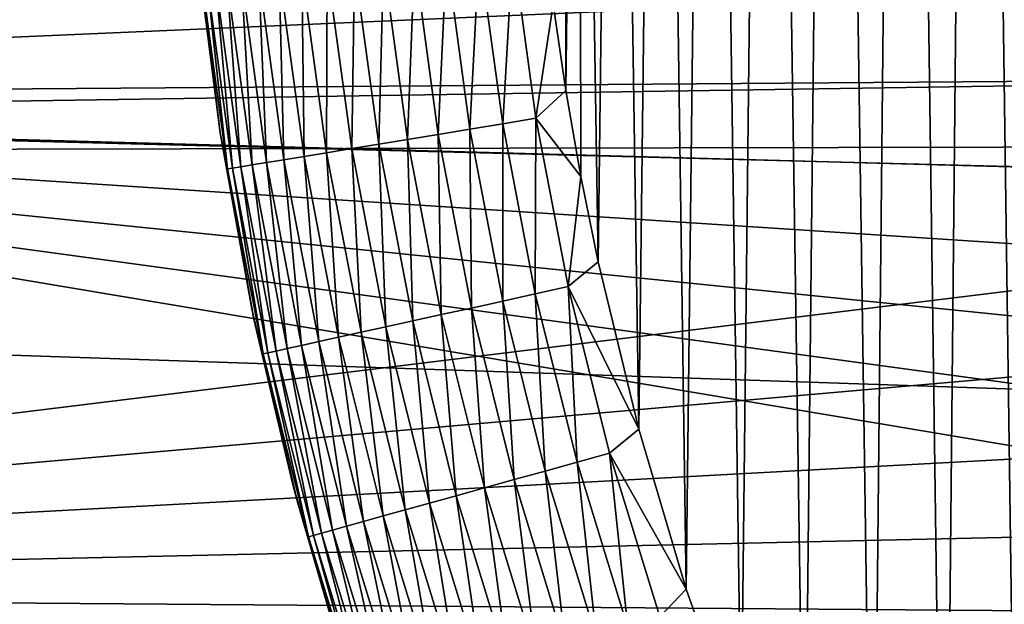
# Model space of a CAD drawing. Header units: millimetres. Extents: x -161 to 161, y -94 to 1149.
# Tile 621 of 656: x 143.569 to 144.985, y -58.984 to -58.144. Entities that reach past the tile are written whole.
import ezdxf

# ---------------------------------------------------------------- set-up
doc = ezdxf.new("R2010")
doc.units = ezdxf.units.MM
doc.header["$LTSCALE"] = 81.481481
for name, color, linetype in [('381', 7, 'CONTINUOUS'), ('383', 7, 'CONTINUOUS'), ('387', 7, 'CONTINUOUS'), ('389', 7, 'CONTINUOUS'), ('391', 7, 'CONTINUOUS')]:
    doc.layers.add(name, color=color, linetype=linetype)

msp = doc.modelspace()

# ---------------------------------------------------------------- linework, layer by layer
at = {"layer": '381', "color": 7, "linetype": 'CONTINUOUS', "true_color": 0xaaaaaa}
for points in [[(142.1698, -58.2822, -22.288), (142.1753, -57.55, -22.3), (146.1334, -58.2219, -22.2899), (142.1698, -58.2822, -22.288)], [(146.1334, -58.2219, -22.2899), (142.1753, -57.55, -22.3), (146.0971, -58.0567, -22.2942), (146.1334, -58.2219, -22.2899)], [(146.1803, -58.3859, -22.2843), (142.1698, -58.2822, -22.288), (146.1334, -58.2219, -22.2899), (146.1803, -58.3859, -22.2843)], [(142.153, -59.0121, -22.252), (142.1698, -58.2822, -22.288), (146.4654, -59.0031, -22.2525), (142.153, -59.0121, -22.252)], [(146.4654, -59.0031, -22.2525), (142.1698, -58.2822, -22.288), (146.3797, -58.8553, -22.2617), (146.4654, -59.0031, -22.2525)], [(146.3797, -58.8553, -22.2617), (142.1698, -58.2822, -22.288), (146.3033, -58.7029, -22.2701), (146.3797, -58.8553, -22.2617)], [(146.3033, -58.7029, -22.2701), (142.1698, -58.2822, -22.288), (146.2371, -58.5468, -22.2777), (146.3033, -58.7029, -22.2701)], [(146.2371, -58.5468, -22.2777), (142.1698, -58.2822, -22.288), (146.1803, -58.3859, -22.2843), (146.2371, -58.5468, -22.2777)]]:
    msp.add_3dface(points, dxfattribs=at)
at = {"layer": '383', "color": 7, "linetype": 'CONTINUOUS', "true_color": 0xaaaaaa}
for points in [[(135.3, -57.55, 20.95), (156.3174, -57.55, 20.2161), (156.3174, -58.3044, 20.202), (135.3, -57.55, 20.95)], [(135.3, -57.55, 20.95), (156.3174, -58.3044, 20.202), (135.3, -58.3471, 20.9349), (135.3, -57.55, 20.95)], [(146.05, -57.55, -20.6746), (141.4916, -57.55, -20.8338), (141.4861, -58.2591, -20.8219), (146.05, -57.55, -20.6746)], [(146.05, -57.55, -20.6746), (141.4861, -58.2591, -20.8219), (146.0556, -57.7218, -20.6737), (146.05, -57.55, -20.6746)], [(146.0556, -57.7218, -20.6737), (141.4861, -58.2591, -20.8219), (146.0714, -57.8914, -20.671), (146.0556, -57.7218, -20.6737)], [(146.0714, -57.8914, -20.671), (141.4861, -58.2591, -20.8219), (146.0975, -58.0587, -20.6667), (146.0714, -57.8914, -20.671)], [(146.0975, -58.0587, -20.6667), (141.4861, -58.2591, -20.8219), (146.134, -58.2242, -20.6606), (146.0975, -58.0587, -20.6667)], [(146.134, -58.2242, -20.6606), (141.4861, -58.2591, -20.8219), (146.1809, -58.3881, -20.653), (146.134, -58.2242, -20.6606)], [(141.4861, -58.2591, -20.8219), (141.4695, -58.966, -20.7864), (146.1809, -58.3881, -20.653), (141.4861, -58.2591, -20.8219)], [(156.3174, -58.3044, 20.202), (156.3174, -59.0578, 20.1599), (135.3, -58.3471, 20.9349), (156.3174, -58.3044, 20.202)], [(135.3, -58.3471, 20.9349), (156.3174, -59.0578, 20.1599), (135.3, -59.1431, 20.8895), (135.3, -58.3471, 20.9349)], [(146.1809, -58.3881, -20.653), (141.4695, -58.966, -20.7864), (146.2378, -58.5488, -20.6438), (146.1809, -58.3881, -20.653)], [(146.2378, -58.5488, -20.6438), (141.4695, -58.966, -20.7864), (146.3042, -58.7047, -20.6334), (146.2378, -58.5488, -20.6438)], [(146.3042, -58.7047, -20.6334), (141.4695, -58.966, -20.7864), (146.3805, -58.8569, -20.6216), (146.3042, -58.7047, -20.6334)], [(146.3805, -58.8569, -20.6216), (141.4695, -58.966, -20.7864), (146.4663, -59.0045, -20.6087), (146.3805, -58.8569, -20.6216)], [(141.4695, -58.966, -20.7864), (141.4419, -59.6706, -20.7272), (146.4663, -59.0045, -20.6087), (141.4695, -58.966, -20.7864)]]:
    msp.add_3dface(points, dxfattribs=at)
at = {"layer": '387', "color": 7, "linetype": 'CONTINUOUS', "true_color": 0xaaaaaa}
for points in [[(144.9434, -55.2305, 61.95), (145.0085, -59.9752, 61.95), (145.0542, -55.0549, 61.95), (144.9434, -55.2305, 61.95)], [(144.8387, -55.4171, 61.95), (144.8989, -59.794, 61.95), (144.9434, -55.2305, 61.95), (144.8387, -55.4171, 61.95)], [(144.8989, -59.794, 61.95), (145.0085, -59.9752, 61.95), (144.9434, -55.2305, 61.95), (144.8989, -59.794, 61.95)], [(144.738, -55.6147, 61.95), (144.7959, -59.6014, 61.95), (144.8387, -55.4171, 61.95), (144.738, -55.6147, 61.95)], [(144.7959, -59.6014, 61.95), (144.8989, -59.794, 61.95), (144.8387, -55.4171, 61.95), (144.7959, -59.6014, 61.95)], [(144.6445, -55.822, 61.95), (144.6975, -59.3975, 61.95), (144.738, -55.6147, 61.95), (144.6445, -55.822, 61.95)], [(144.6975, -59.3975, 61.95), (144.7959, -59.6014, 61.95), (144.738, -55.6147, 61.95), (144.6975, -59.3975, 61.95)], [(144.5614, -56.0379, 61.95), (144.6068, -59.1841, 61.95), (144.6445, -55.822, 61.95), (144.5614, -56.0379, 61.95)], [(144.6068, -59.1841, 61.95), (144.6975, -59.3975, 61.95), (144.6445, -55.822, 61.95), (144.6068, -59.1841, 61.95)], [(144.4891, -56.2635, 61.95), (144.5273, -58.9626, 61.95), (144.5614, -56.0379, 61.95), (144.4891, -56.2635, 61.95)], [(144.5273, -58.9626, 61.95), (144.6068, -59.1841, 61.95), (144.5614, -56.0379, 61.95), (144.5273, -58.9626, 61.95)], [(144.4255, -56.4996, 61.95), (144.4593, -58.7323, 61.95), (144.4891, -56.2635, 61.95), (144.4255, -56.4996, 61.95)], [(144.4593, -58.7323, 61.95), (144.5273, -58.9626, 61.95), (144.4891, -56.2635, 61.95), (144.4593, -58.7323, 61.95)], [(144.3733, -56.7423, 61.95), (144.401, -58.4919, 61.95), (144.4255, -56.4996, 61.95), (144.3733, -56.7423, 61.95)], [(144.401, -58.4919, 61.95), (144.4593, -58.7323, 61.95), (144.4255, -56.4996, 61.95), (144.401, -58.4919, 61.95)], [(144.3524, -56.8649, 61.95), (144.3545, -58.2457, 61.95), (144.3733, -56.7423, 61.95), (144.3524, -56.8649, 61.95)], [(144.3545, -58.2457, 61.95), (144.3761, -58.3693, 61.95), (144.3733, -56.7423, 61.95), (144.3545, -58.2457, 61.95)], [(144.3761, -58.3693, 61.95), (144.401, -58.4919, 61.95), (144.3733, -56.7423, 61.95), (144.3761, -58.3693, 61.95)], [(144.3365, -58.1217, 61.95), (144.3545, -58.2457, 61.95), (144.3524, -56.8649, 61.95), (144.3365, -58.1217, 61.95)]]:
    msp.add_3dface(points, dxfattribs=at)
at = {"layer": '389', "color": 7, "linetype": 'CONTINUOUS', "true_color": 0xaaaaaa}
for points in [[(143.8576, -58.3067, 61.45), (143.8237, -58.0362, 61.45), (143.8256, -58.0549, 22.693), (143.8576, -58.3067, 61.45)], [(143.8577, -58.3075, 22.6846), (143.8576, -58.3067, 61.45), (143.8256, -58.0549, 22.693), (143.8577, -58.3075, 22.6846)], [(143.906, -58.5743, 61.45), (143.8576, -58.3067, 61.45), (143.903, -58.5594, 22.6729), (143.906, -58.5743, 61.45)], [(143.903, -58.5594, 22.6729), (143.8576, -58.3067, 61.45), (143.8577, -58.3075, 22.6846), (143.903, -58.5594, 22.6729)], [(143.9614, -58.8102, 22.6577), (143.906, -58.5743, 61.45), (143.903, -58.5594, 22.6729), (143.9614, -58.8102, 22.6577)], [(143.9681, -58.8356, 61.45), (143.906, -58.5743, 61.45), (143.9614, -58.8102, 22.6577), (143.9681, -58.8356, 61.45)], [(144.0331, -59.0587, 22.6391), (143.9681, -58.8356, 61.45), (143.9614, -58.8102, 22.6577), (144.0331, -59.0587, 22.6391)], [(144.0423, -59.0877, 61.45), (143.9681, -58.8356, 61.45), (144.0331, -59.0587, 22.6391), (144.0423, -59.0877, 61.45)]]:
    msp.add_3dface(points, dxfattribs=at)
at = {"layer": '391', "color": 7, "linetype": 'CONTINUOUS', "true_color": 0xaaaaaa}
for points in [[(143.8237, -58.0362, 61.45), (143.8576, -58.3067, 61.45), (143.8317, -58.0903, 61.499), (143.8237, -58.0362, 61.45)], [(144.171, -58.3089, 61.9122), (144.1827, -58.0522, 61.9286), (144.1367, -58.0572, 61.9122), (144.171, -58.3089, 61.9122)], [(144.2166, -58.3014, 61.9286), (144.1827, -58.0522, 61.9286), (144.171, -58.3089, 61.9122), (144.2166, -58.3014, 61.9286)], [(144.2166, -58.3014, 61.9286), (144.2301, -58.047, 61.9405), (144.1827, -58.0522, 61.9286), (144.2166, -58.3014, 61.9286)], [(144.2637, -58.2937, 61.9405), (144.2301, -58.047, 61.9405), (144.2166, -58.3014, 61.9286), (144.2637, -58.2937, 61.9405)], [(144.2637, -58.2937, 61.9405), (144.2784, -58.0418, 61.9477), (144.2301, -58.047, 61.9405), (144.2637, -58.2937, 61.9405)], [(144.3116, -58.2858, 61.9477), (144.2784, -58.0418, 61.9477), (144.2637, -58.2937, 61.9405), (144.3116, -58.2858, 61.9477)], [(144.3116, -58.2858, 61.9477), (144.3365, -58.1217, 61.95), (144.2784, -58.0418, 61.9477), (144.3116, -58.2858, 61.9477)], [(144.0466, -58.3293, 61.8368), (144.0506, -58.0665, 61.866), (144.0114, -58.0708, 61.8368), (144.0466, -58.3293, 61.8368)], [(144.0855, -58.3229, 61.866), (144.0506, -58.0665, 61.866), (144.0466, -58.3293, 61.8368), (144.0855, -58.3229, 61.866)], [(144.0855, -58.3229, 61.866), (144.0925, -58.062, 61.8912), (144.0506, -58.0665, 61.866), (144.0855, -58.3229, 61.866)], [(144.1271, -58.3161, 61.8912), (144.0925, -58.062, 61.8912), (144.0855, -58.3229, 61.866), (144.1271, -58.3161, 61.8912)], [(144.1271, -58.3161, 61.8912), (144.1367, -58.0572, 61.9122), (144.0925, -58.062, 61.8912), (144.1271, -58.3161, 61.8912)], [(144.171, -58.3089, 61.9122), (144.1367, -58.0572, 61.9122), (144.1271, -58.3161, 61.8912), (144.171, -58.3089, 61.9122)], [(143.9492, -58.3453, 61.728), (143.9423, -58.0783, 61.7674), (143.9132, -58.0815, 61.728), (143.9492, -58.3453, 61.728)], [(143.9781, -58.3405, 61.7674), (143.9751, -58.0747, 61.8038), (143.9423, -58.0783, 61.7674), (143.9781, -58.3405, 61.7674)], [(143.9781, -58.3405, 61.7674), (143.9423, -58.0783, 61.7674), (143.9492, -58.3453, 61.728), (143.9781, -58.3405, 61.7674)], [(144.0106, -58.3352, 61.8038), (144.0114, -58.0708, 61.8368), (143.9751, -58.0747, 61.8038), (144.0106, -58.3352, 61.8038)], [(144.0106, -58.3352, 61.8038), (143.9751, -58.0747, 61.8038), (143.9781, -58.3405, 61.7674), (144.0106, -58.3352, 61.8038)], [(144.0466, -58.3293, 61.8368), (144.0114, -58.0708, 61.8368), (144.0106, -58.3352, 61.8038), (144.0466, -58.3293, 61.8368)], [(143.8682, -58.3585, 61.499), (143.8389, -58.0896, 61.5476), (143.8317, -58.0903, 61.499), (143.8682, -58.3585, 61.499)], [(143.8576, -58.3067, 61.45), (143.8682, -58.3585, 61.499), (143.8317, -58.0903, 61.499), (143.8576, -58.3067, 61.45)], [(143.8754, -58.3574, 61.5476), (143.8507, -58.0883, 61.5952), (143.8389, -58.0896, 61.5476), (143.8754, -58.3574, 61.5476)], [(143.8754, -58.3574, 61.5476), (143.8389, -58.0896, 61.5476), (143.8682, -58.3585, 61.499), (143.8754, -58.3574, 61.5476)], [(143.8871, -58.3554, 61.5952), (143.8672, -58.0865, 61.6415), (143.8507, -58.0883, 61.5952), (143.8871, -58.3554, 61.5952)], [(143.8871, -58.3554, 61.5952), (143.8507, -58.0883, 61.5952), (143.8754, -58.3574, 61.5476), (143.8871, -58.3554, 61.5952)], [(143.9035, -58.3527, 61.6415), (143.8881, -58.0842, 61.6859), (143.8672, -58.0865, 61.6415), (143.9035, -58.3527, 61.6415)], [(143.9035, -58.3527, 61.6415), (143.8672, -58.0865, 61.6415), (143.8871, -58.3554, 61.5952), (143.9035, -58.3527, 61.6415)], [(143.9242, -58.3493, 61.6859), (143.9132, -58.0815, 61.728), (143.8881, -58.0842, 61.6859), (143.9242, -58.3493, 61.6859)], [(143.9242, -58.3493, 61.6859), (143.8881, -58.0842, 61.6859), (143.9035, -58.3527, 61.6415), (143.9242, -58.3493, 61.6859)], [(143.9492, -58.3453, 61.728), (143.9132, -58.0815, 61.728), (143.9242, -58.3493, 61.6859), (143.9492, -58.3453, 61.728)], [(144.3545, -58.2457, 61.95), (144.3365, -58.1217, 61.95), (144.3116, -58.2858, 61.9477), (144.3545, -58.2457, 61.95)], [(144.3761, -58.3693, 61.95), (144.3545, -58.2457, 61.95), (144.3116, -58.2858, 61.9477), (144.3761, -58.3693, 61.95)], [(144.3106, -58.5382, 61.9405), (144.3116, -58.2858, 61.9477), (144.2637, -58.2937, 61.9405), (144.3106, -58.5382, 61.9405)], [(144.358, -58.5277, 61.9477), (144.3116, -58.2858, 61.9477), (144.3106, -58.5382, 61.9405), (144.358, -58.5277, 61.9477)], [(144.358, -58.5277, 61.9477), (144.3761, -58.3693, 61.95), (144.3116, -58.2858, 61.9477), (144.358, -58.5277, 61.9477)], [(143.8576, -58.3067, 61.45), (143.906, -58.5743, 61.45), (143.8682, -58.3585, 61.499), (143.8576, -58.3067, 61.45)], [(144.2188, -58.5584, 61.9122), (144.2166, -58.3014, 61.9286), (144.171, -58.3089, 61.9122), (144.2188, -58.5584, 61.9122)], [(144.264, -58.5484, 61.9286), (144.2637, -58.2937, 61.9405), (144.2166, -58.3014, 61.9286), (144.264, -58.5484, 61.9286)], [(144.264, -58.5484, 61.9286), (144.2166, -58.3014, 61.9286), (144.2188, -58.5584, 61.9122), (144.264, -58.5484, 61.9286)], [(144.3106, -58.5382, 61.9405), (144.2637, -58.2937, 61.9405), (144.264, -58.5484, 61.9286), (144.3106, -58.5382, 61.9405)], [(144.1343, -58.577, 61.866), (144.1271, -58.3161, 61.8912), (144.0855, -58.3229, 61.866), (144.1343, -58.577, 61.866)], [(144.1755, -58.5679, 61.8912), (144.171, -58.3089, 61.9122), (144.1271, -58.3161, 61.8912), (144.1755, -58.5679, 61.8912)], [(144.1755, -58.5679, 61.8912), (144.1271, -58.3161, 61.8912), (144.1343, -58.577, 61.866), (144.1755, -58.5679, 61.8912)], [(144.2188, -58.5584, 61.9122), (144.171, -58.3089, 61.9122), (144.1755, -58.5679, 61.8912), (144.2188, -58.5584, 61.9122)], [(144.0279, -58.6004, 61.7674), (144.0106, -58.3352, 61.8038), (143.9781, -58.3405, 61.7674), (144.0279, -58.6004, 61.7674)], [(144.0602, -58.5933, 61.8038), (144.0466, -58.3293, 61.8368), (144.0106, -58.3352, 61.8038), (144.0602, -58.5933, 61.8038)], [(144.0602, -58.5933, 61.8038), (144.0106, -58.3352, 61.8038), (144.0279, -58.6004, 61.7674), (144.0602, -58.5933, 61.8038)], [(144.0957, -58.5855, 61.8368), (144.0855, -58.3229, 61.866), (144.0466, -58.3293, 61.8368), (144.0957, -58.5855, 61.8368)], [(144.0957, -58.5855, 61.8368), (144.0466, -58.3293, 61.8368), (144.0602, -58.5933, 61.8038), (144.0957, -58.5855, 61.8368)], [(144.1343, -58.577, 61.866), (144.0855, -58.3229, 61.866), (144.0957, -58.5855, 61.8368), (144.1343, -58.577, 61.866)], [(143.9541, -58.6167, 61.6415), (143.9242, -58.3493, 61.6859), (143.9035, -58.3527, 61.6415), (143.9541, -58.6167, 61.6415)], [(143.9747, -58.6121, 61.6859), (143.9492, -58.3453, 61.728), (143.9242, -58.3493, 61.6859), (143.9747, -58.6121, 61.6859)], [(143.9747, -58.6121, 61.6859), (143.9242, -58.3493, 61.6859), (143.9541, -58.6167, 61.6415), (143.9747, -58.6121, 61.6859)], [(143.9993, -58.6067, 61.728), (143.9781, -58.3405, 61.7674), (143.9492, -58.3453, 61.728), (143.9993, -58.6067, 61.728)], [(143.9993, -58.6067, 61.728), (143.9492, -58.3453, 61.728), (143.9747, -58.6121, 61.6859), (143.9993, -58.6067, 61.728)], [(144.0279, -58.6004, 61.7674), (143.9781, -58.3405, 61.7674), (143.9993, -58.6067, 61.728), (144.0279, -58.6004, 61.7674)], [(143.9192, -58.6243, 61.499), (143.8754, -58.3574, 61.5476), (143.8682, -58.3585, 61.499), (143.9192, -58.6243, 61.499)], [(143.906, -58.5743, 61.45), (143.9192, -58.6243, 61.499), (143.8682, -58.3585, 61.499), (143.906, -58.5743, 61.45)], [(143.9263, -58.6228, 61.5476), (143.8871, -58.3554, 61.5952), (143.8754, -58.3574, 61.5476), (143.9263, -58.6228, 61.5476)], [(143.9263, -58.6228, 61.5476), (143.8754, -58.3574, 61.5476), (143.9192, -58.6243, 61.499), (143.9263, -58.6228, 61.5476)], [(143.938, -58.6202, 61.5952), (143.9035, -58.3527, 61.6415), (143.8871, -58.3554, 61.5952), (143.938, -58.6202, 61.5952)], [(143.938, -58.6202, 61.5952), (143.8871, -58.3554, 61.5952), (143.9263, -58.6228, 61.5476), (143.938, -58.6202, 61.5952)], [(143.9541, -58.6167, 61.6415), (143.9035, -58.3527, 61.6415), (143.938, -58.6202, 61.5952), (143.9541, -58.6167, 61.6415)], [(144.401, -58.4919, 61.95), (144.3761, -58.3693, 61.95), (144.358, -58.5277, 61.9477), (144.401, -58.4919, 61.95)], [(144.4593, -58.7323, 61.95), (144.401, -58.4919, 61.95), (144.358, -58.5277, 61.9477), (144.4593, -58.7323, 61.95)], [(144.3707, -58.7798, 61.9405), (144.358, -58.5277, 61.9477), (144.3106, -58.5382, 61.9405), (144.3707, -58.7798, 61.9405)], [(144.4175, -58.7668, 61.9477), (144.4593, -58.7323, 61.95), (144.358, -58.5277, 61.9477), (144.4175, -58.7668, 61.9477)], [(144.4175, -58.7668, 61.9477), (144.358, -58.5277, 61.9477), (144.3707, -58.7798, 61.9405), (144.4175, -58.7668, 61.9477)], [(144.3247, -58.7926, 61.9286), (144.3106, -58.5382, 61.9405), (144.264, -58.5484, 61.9286), (144.3247, -58.7926, 61.9286)], [(144.3707, -58.7798, 61.9405), (144.3106, -58.5382, 61.9405), (144.3247, -58.7926, 61.9286), (144.3707, -58.7798, 61.9405)], [(144.2374, -58.8168, 61.8912), (144.2188, -58.5584, 61.9122), (144.1755, -58.5679, 61.8912), (144.2374, -58.8168, 61.8912)], [(144.2802, -58.8049, 61.9122), (144.264, -58.5484, 61.9286), (144.2188, -58.5584, 61.9122), (144.2802, -58.8049, 61.9122)], [(144.2802, -58.8049, 61.9122), (144.2188, -58.5584, 61.9122), (144.2374, -58.8168, 61.8912), (144.2802, -58.8049, 61.9122)], [(144.3247, -58.7926, 61.9286), (144.264, -58.5484, 61.9286), (144.2802, -58.8049, 61.9122), (144.3247, -58.7926, 61.9286)], [(143.906, -58.5743, 61.45), (143.9681, -58.8356, 61.45), (143.9192, -58.6243, 61.499), (143.906, -58.5743, 61.45)], [(144.1967, -58.8281, 61.866), (144.1755, -58.5679, 61.8912), (144.1343, -58.577, 61.866), (144.1967, -58.8281, 61.866)], [(144.2374, -58.8168, 61.8912), (144.1755, -58.5679, 61.8912), (144.1967, -58.8281, 61.866), (144.2374, -58.8168, 61.8912)], [(144.1236, -58.8484, 61.8038), (144.0957, -58.5855, 61.8368), (144.0602, -58.5933, 61.8038), (144.1236, -58.8484, 61.8038)], [(144.1587, -58.8387, 61.8368), (144.1343, -58.577, 61.866), (144.0957, -58.5855, 61.8368), (144.1587, -58.8387, 61.8368)], [(144.1587, -58.8387, 61.8368), (144.0957, -58.5855, 61.8368), (144.1236, -58.8484, 61.8038), (144.1587, -58.8387, 61.8368)], [(144.1967, -58.8281, 61.866), (144.1343, -58.577, 61.866), (144.1587, -58.8387, 61.8368), (144.1967, -58.8281, 61.866)], [(144.0636, -58.8651, 61.728), (144.0279, -58.6004, 61.7674), (143.9993, -58.6067, 61.728), (144.0636, -58.8651, 61.728)], [(144.0918, -58.8572, 61.7674), (144.0602, -58.5933, 61.8038), (144.0279, -58.6004, 61.7674), (144.0918, -58.8572, 61.7674)], [(144.0918, -58.8572, 61.7674), (144.0279, -58.6004, 61.7674), (144.0636, -58.8651, 61.728), (144.0918, -58.8572, 61.7674)], [(144.1236, -58.8484, 61.8038), (144.0602, -58.5933, 61.8038), (144.0918, -58.8572, 61.7674), (144.1236, -58.8484, 61.8038)], [(144.003, -58.8819, 61.5952), (143.9541, -58.6167, 61.6415), (143.938, -58.6202, 61.5952), (144.003, -58.8819, 61.5952)], [(144.019, -58.8774, 61.6415), (143.9747, -58.6121, 61.6859), (143.9541, -58.6167, 61.6415), (144.019, -58.8774, 61.6415)], [(144.019, -58.8774, 61.6415), (143.9541, -58.6167, 61.6415), (144.003, -58.8819, 61.5952), (144.019, -58.8774, 61.6415)], [(144.0392, -58.8718, 61.6859), (143.9993, -58.6067, 61.728), (143.9747, -58.6121, 61.6859), (144.0392, -58.8718, 61.6859)], [(144.0392, -58.8718, 61.6859), (143.9747, -58.6121, 61.6859), (144.019, -58.8774, 61.6415), (144.0392, -58.8718, 61.6859)], [(144.0636, -58.8651, 61.728), (143.9993, -58.6067, 61.728), (144.0392, -58.8718, 61.6859), (144.0636, -58.8651, 61.728)], [(143.9846, -58.887, 61.499), (143.9263, -58.6228, 61.5476), (143.9192, -58.6243, 61.499), (143.9846, -58.887, 61.499)], [(143.9681, -58.8356, 61.45), (143.9846, -58.887, 61.499), (143.9192, -58.6243, 61.499), (143.9681, -58.8356, 61.45)], [(143.9915, -58.8851, 61.5476), (143.938, -58.6202, 61.5952), (143.9263, -58.6228, 61.5476), (143.9915, -58.8851, 61.5476)], [(143.9915, -58.8851, 61.5476), (143.9263, -58.6228, 61.5476), (143.9846, -58.887, 61.499), (143.9915, -58.8851, 61.5476)], [(144.003, -58.8819, 61.5952), (143.938, -58.6202, 61.5952), (143.9915, -58.8851, 61.5476), (144.003, -58.8819, 61.5952)], [(144.5273, -58.9626, 61.95), (144.4593, -58.7323, 61.95), (144.4175, -58.7668, 61.9477), (144.5273, -58.9626, 61.95)], [(144.4437, -59.0178, 61.9405), (144.4175, -58.7668, 61.9477), (144.3707, -58.7798, 61.9405), (144.4437, -59.0178, 61.9405)], [(144.4898, -59.0023, 61.9477), (144.5273, -58.9626, 61.95), (144.4175, -58.7668, 61.9477), (144.4898, -59.0023, 61.9477)], [(144.4898, -59.0023, 61.9477), (144.4175, -58.7668, 61.9477), (144.4437, -59.0178, 61.9405), (144.4898, -59.0023, 61.9477)], [(144.3986, -59.033, 61.9286), (144.3707, -58.7798, 61.9405), (144.3247, -58.7926, 61.9286), (144.3986, -59.033, 61.9286)], [(144.4437, -59.0178, 61.9405), (144.3707, -58.7798, 61.9405), (144.3986, -59.033, 61.9286), (144.4437, -59.0178, 61.9405)], [(144.3547, -59.0478, 61.9122), (144.3247, -58.7926, 61.9286), (144.2802, -58.8049, 61.9122), (144.3547, -59.0478, 61.9122)], [(144.3986, -59.033, 61.9286), (144.3247, -58.7926, 61.9286), (144.3547, -59.0478, 61.9122), (144.3986, -59.033, 61.9286)], [(144.2727, -59.0754, 61.866), (144.2374, -58.8168, 61.8912), (144.1967, -58.8281, 61.866), (144.2727, -59.0754, 61.866)], [(144.3126, -59.062, 61.8912), (144.2802, -58.8049, 61.9122), (144.2374, -58.8168, 61.8912), (144.3126, -59.062, 61.8912)], [(144.3126, -59.062, 61.8912), (144.2374, -58.8168, 61.8912), (144.2727, -59.0754, 61.866), (144.3126, -59.062, 61.8912)], [(144.3547, -59.0478, 61.9122), (144.2802, -58.8049, 61.9122), (144.3126, -59.062, 61.8912), (144.3547, -59.0478, 61.9122)], [(144.2353, -59.088, 61.8368), (144.1967, -58.8281, 61.866), (144.1587, -58.8387, 61.8368), (144.2353, -59.088, 61.8368)], [(144.2727, -59.0754, 61.866), (144.1967, -58.8281, 61.866), (144.2353, -59.088, 61.8368), (144.2727, -59.0754, 61.866)], [(143.9681, -58.8356, 61.45), (144.0423, -59.0877, 61.45), (143.9846, -58.887, 61.499), (143.9681, -58.8356, 61.45)], [(144.2008, -59.0997, 61.8038), (144.1587, -58.8387, 61.8368), (144.1236, -58.8484, 61.8038), (144.2008, -59.0997, 61.8038)], [(144.2353, -59.088, 61.8368), (144.1587, -58.8387, 61.8368), (144.2008, -59.0997, 61.8038), (144.2353, -59.088, 61.8368)], [(144.1417, -59.1196, 61.728), (144.0918, -58.8572, 61.7674), (144.0636, -58.8651, 61.728), (144.1417, -59.1196, 61.728)], [(144.1695, -59.1102, 61.7674), (144.1236, -58.8484, 61.8038), (144.0918, -58.8572, 61.7674), (144.1695, -59.1102, 61.7674)], [(144.1695, -59.1102, 61.7674), (144.0918, -58.8572, 61.7674), (144.1417, -59.1196, 61.728), (144.1695, -59.1102, 61.7674)], [(144.2008, -59.0997, 61.8038), (144.1236, -58.8484, 61.8038), (144.1695, -59.1102, 61.7674), (144.2008, -59.0997, 61.8038)], [(144.0979, -59.1343, 61.6415), (144.0392, -58.8718, 61.6859), (144.019, -58.8774, 61.6415), (144.0979, -59.1343, 61.6415)], [(144.1178, -59.1276, 61.6859), (144.0636, -58.8651, 61.728), (144.0392, -58.8718, 61.6859), (144.1178, -59.1276, 61.6859)], [(144.1178, -59.1276, 61.6859), (144.0392, -58.8718, 61.6859), (144.0979, -59.1343, 61.6415), (144.1178, -59.1276, 61.6859)], [(144.1417, -59.1196, 61.728), (144.0636, -58.8651, 61.728), (144.1178, -59.1276, 61.6859), (144.1417, -59.1196, 61.728)], [(144.064, -59.1457, 61.499), (143.9915, -58.8851, 61.5476), (143.9846, -58.887, 61.499), (144.064, -59.1457, 61.499)], [(144.0423, -59.0877, 61.45), (144.064, -59.1457, 61.499), (143.9846, -58.887, 61.499), (144.0423, -59.0877, 61.45)], [(144.0708, -59.1434, 61.5476), (144.003, -58.8819, 61.5952), (143.9915, -58.8851, 61.5476), (144.0708, -59.1434, 61.5476)], [(144.0708, -59.1434, 61.5476), (143.9915, -58.8851, 61.5476), (144.064, -59.1457, 61.499), (144.0708, -59.1434, 61.5476)], [(144.0822, -59.1396, 61.5952), (144.019, -58.8774, 61.6415), (144.003, -58.8819, 61.5952), (144.0822, -59.1396, 61.5952)], [(144.0822, -59.1396, 61.5952), (144.003, -58.8819, 61.5952), (144.0708, -59.1434, 61.5476), (144.0822, -59.1396, 61.5952)], [(144.0979, -59.1343, 61.6415), (144.019, -58.8774, 61.6415), (144.0822, -59.1396, 61.5952), (144.0979, -59.1343, 61.6415)], [(144.6068, -59.1841, 61.95), (144.5273, -58.9626, 61.95), (144.4898, -59.0023, 61.9477), (144.6068, -59.1841, 61.95)]]:
    msp.add_3dface(points, dxfattribs=at)

doc.saveas('drawing.dxf')
